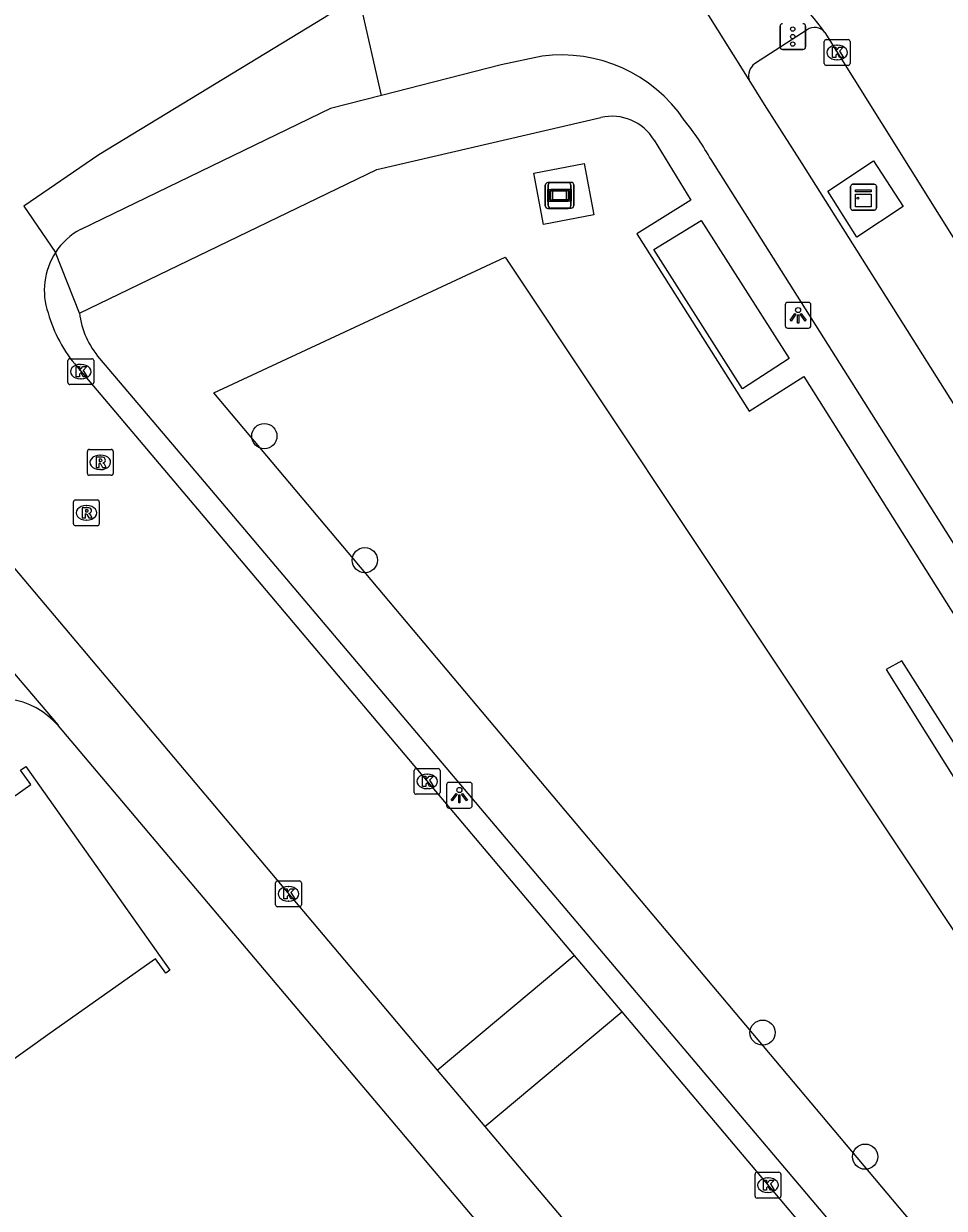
# Model space of a CAD drawing. Extents: x 159353 to 160616, y 385893 to 387321.
# Drawn here: x 160331.12 to 160366.82, y 386772.51 to 386818.44 of the extents above; entities that cross this region are included whole.
import ezdxf

# ---------------------------------------------------------------- set-up
doc = ezdxf.new("R2010")
doc.units = 0
for name, color, linetype in [('IMGEO_Boom', 7, 'Continuous'), ('IMGEO_Fietspad_gesloten', 7, 'Continuous'), ('IMGEO_Groenvoorziening', 7, 'Continuous'), ('IMGEO_Haag', 7, 'Continuous'), ('IMGEO_Kast', 7, 'Continuous'), ('IMGEO_Kolk', 7, 'Continuous'), ('IMGEO_Lichtpunt', 7, 'Continuous'), ('IMGEO_Pand', 7, 'Continuous'), ('IMGEO_Reclamebord', 7, 'Continuous'), ('IMGEO_Rijbaan_lokaal_gesloten', 7, 'Continuous'), ('IMGEO_Rijbaan_lokaal_open', 7, 'Continuous'), ('IMGEO_Rijbaan_regionaal_gesloten', 7, 'Continuous'), ('IMGEO_Rioolput', 7, 'Continuous'), ('IMGEO_Verkeersregelinstallatiepaal', 7, 'Continuous'), ('IMGEO_Voetpad_open', 7, 'Continuous')]:
    doc.layers.add(name, color=color, linetype=linetype)

msp = doc.modelspace()

# ---------------------------------------------------------------- linework, layer by layer
at = {"layer": 'IMGEO_Boom'}
for centre in [(160340.45, 386802.449), (160344.348, 386797.64), (160359.774, 386779.319), (160363.753, 386774.51)]:
    msp.add_circle(centre, 0.489, dxfattribs=at)
at = {"layer": 'IMGEO_Fietspad_gesloten'}
for points in [[(160359.248, 386816.266), (160357.431, 386819.177), (160359.512, 386820.466)], [(160344.988, 386815.653), (160344.212, 386819.122)], [(160351.226, 386817.178), (160349.64, 386816.838), (160344.988, 386815.653)], [(160402.14, 386748.301), (160400.396, 386751.066), (160390.72, 386766.4), (160380.253, 386782.989), (160368.105, 386802.241), (160361.303, 386813.022), (160359.849, 386815.311), (160359.248, 386816.266)], [(160344.988, 386815.653), (160343.017, 386815.151), (160333.328, 386810.462)], [(160403.371, 386741.01), (160357.774, 386813.169)]]:
    msp.add_lwpolyline(points, dxfattribs=at)
for centre, radius, start, end in [((160351.977, 386811.484), 5.743, 34.064, 97.516), ((160347.869, 386807.57), 11.378, 29.4792, 38.8109), ((160334.579, 386808.113), 2.662, 118.0435, 146.8819)]:
    msp.add_arc(centre, radius, start, end, dxfattribs=at)
at = {"layer": 'IMGEO_Groenvoorziening'}
for points in [[(160351.28, 386810.657), (160350.897, 386812.645), (160352.849, 386813.021), (160353.232, 386811.033), (160351.28, 386810.657)], [(160397.512, 386736.977), (160395.928, 386735.876), (160338.494, 386804.123), (160349.787, 386809.388), (160371.787, 386776.358), (160397.512, 386736.977)]]:
    msp.add_lwpolyline(points, dxfattribs=at)
at = {"layer": 'IMGEO_Haag'}
msp.add_lwpolyline([(160414.3, 386718.722), (160400.262, 386738.521), (160365.178, 386793.738), (160364.567, 386793.394), (160382.765, 386764.339), (160399.383, 386738.444), (160411.063, 386722.127), (160413.788, 386718.321)], dxfattribs=at)
at = {"layer": 'IMGEO_Kast'}
for p, q in [((160363.185, 386811.286), (160363.185, 386812.127)), ((160363.185, 386812.127), (160363.185, 386811.286)), ((160363.26, 386812.211), (160364.101, 386812.211)), ((160364.101, 386812.211), (160363.26, 386812.211)), ((160364.185, 386812.136), (160364.185, 386811.295)), ((160364.185, 386811.295), (160364.185, 386812.136)), ((160364.11, 386811.211), (160363.269, 386811.211)), ((160363.269, 386811.211), (160364.11, 386811.211))]:
    msp.add_line(p, q, dxfattribs=at)
for points in [[(160363.38, 386812.001), (160363.98, 386812.001), (160363.98, 386811.916), (160363.38, 386811.916), (160363.38, 386812.001)], [(160363.38, 386811.826), (160363.98, 386811.826), (160363.98, 386811.337), (160363.38, 386811.337), (160363.38, 386811.826)]]:
    msp.add_lwpolyline(points, dxfattribs=at)
msp.add_circle((160363.464, 386811.675), 0.0377, dxfattribs=at)
for centre, start, end in [((160363.263, 386812.133), 92.4484, 184.2845), ((160363.263, 386812.133), 92.4484, 184.2845), ((160364.107, 386812.133), 2.4484, 94.2845), ((160364.107, 386812.133), 2.4484, 94.2845), ((160363.263, 386811.289), 182.4484, 274.2845), ((160363.263, 386811.289), 182.4484, 274.2845), ((160364.107, 386811.289), 272.4484, 4.2845), ((160364.107, 386811.289), 272.4484, 4.2845)]:
    msp.add_arc(centre, 0.0779, start, end, dxfattribs=at)
at = {"layer": 'IMGEO_Kolk'}
for p, q in [((160362.166, 386816.897), (160362.166, 386817.749)), ((160362.241, 386817.823), (160363.093, 386817.823)), ((160362.654, 386817.603), (160362.679, 386817.603)), ((160363.167, 386817.749), (160363.167, 386816.897)), ((160362.677, 386817.043), (160362.652, 386817.043)), ((160363.093, 386816.823), (160362.241, 386816.823)), ((160332.833, 386804.523), (160332.833, 386805.375)), ((160332.908, 386805.449), (160333.76, 386805.449)), ((160333.321, 386805.229), (160333.346, 386805.229)), ((160333.834, 386805.375), (160333.834, 386804.523)), ((160333.344, 386804.669), (160333.319, 386804.669)), ((160333.76, 386804.449), (160332.908, 386804.449)), ((160346.267, 386788.634), (160346.267, 386789.486)), ((160346.342, 386789.56), (160347.194, 386789.56)), ((160347.268, 386789.486), (160347.268, 386788.634)), ((160346.755, 386789.34), (160346.78, 386789.34)), ((160347.194, 386788.56), (160346.342, 386788.56)), ((160346.778, 386788.78), (160346.753, 386788.78)), ((160340.888, 386784.275), (160340.888, 386785.127)), ((160340.963, 386785.201), (160341.815, 386785.201)), ((160341.376, 386784.981), (160341.401, 386784.981)), ((160341.889, 386785.127), (160341.889, 386784.275)), ((160341.399, 386784.421), (160341.374, 386784.421)), ((160341.815, 386784.201), (160340.963, 386784.201)), ((160359.557, 386773.905), (160360.409, 386773.905)), ((160359.482, 386772.979), (160359.482, 386773.831)), ((160359.97, 386773.685), (160359.995, 386773.685)), ((160360.483, 386773.831), (160360.483, 386772.979)), ((160359.993, 386773.125), (160359.968, 386773.125)), ((160360.409, 386772.905), (160359.557, 386772.905))]:
    msp.add_line(p, q, dxfattribs=at)
for points in [[(160362.166, 386816.897), (160362.166, 386817.749)], [(160362.241, 386817.823), (160363.093, 386817.823)], [(160362.487, 386817.523), (160362.61, 386817.523), (160362.61, 386817.372), (160362.74, 386817.523), (160362.904, 386817.523), (160362.758, 386817.372), (160362.911, 386817.123), (160362.759, 386817.123), (160362.674, 386817.287), (160362.61, 386817.22), (160362.61, 386817.123), (160362.487, 386817.123), (160362.487, 386817.523)], [(160363.167, 386817.749), (160363.167, 386816.897)], [(160363.093, 386816.823), (160362.241, 386816.823)], [(160332.833, 386804.523), (160332.833, 386805.375)], [(160332.908, 386805.449), (160333.76, 386805.449)], [(160333.154, 386805.149), (160333.277, 386805.149), (160333.277, 386804.998), (160333.407, 386805.149), (160333.571, 386805.149), (160333.425, 386804.998), (160333.578, 386804.749), (160333.426, 386804.749), (160333.341, 386804.913), (160333.277, 386804.846), (160333.277, 386804.749), (160333.154, 386804.749), (160333.154, 386805.149)], [(160333.834, 386805.375), (160333.834, 386804.523)], [(160333.76, 386804.449), (160332.908, 386804.449)], [(160346.267, 386788.634), (160346.267, 386789.486)], [(160346.342, 386789.56), (160347.194, 386789.56)], [(160347.268, 386789.486), (160347.268, 386788.634)], [(160346.588, 386789.26), (160346.711, 386789.26), (160346.711, 386789.109), (160346.841, 386789.26), (160347.005, 386789.26), (160346.859, 386789.109), (160347.012, 386788.86), (160346.86, 386788.86), (160346.775, 386789.024), (160346.711, 386788.957), (160346.711, 386788.86), (160346.588, 386788.86), (160346.588, 386789.26)], [(160347.194, 386788.56), (160346.342, 386788.56)], [(160340.888, 386784.275), (160340.888, 386785.127)], [(160340.963, 386785.201), (160341.815, 386785.201)], [(160341.209, 386784.901), (160341.332, 386784.901), (160341.332, 386784.75), (160341.462, 386784.901), (160341.626, 386784.901), (160341.48, 386784.75), (160341.633, 386784.501), (160341.481, 386784.501), (160341.396, 386784.665), (160341.332, 386784.598), (160341.332, 386784.501), (160341.209, 386784.501), (160341.209, 386784.901)], [(160341.889, 386785.127), (160341.889, 386784.275)], [(160341.815, 386784.201), (160340.963, 386784.201)], [(160359.557, 386773.905), (160360.409, 386773.905)], [(160359.482, 386772.979), (160359.482, 386773.831)], [(160359.803, 386773.605), (160359.926, 386773.605), (160359.926, 386773.454), (160360.056, 386773.605), (160360.22, 386773.605), (160360.074, 386773.454), (160360.227, 386773.205), (160360.075, 386773.205), (160359.99, 386773.369), (160359.926, 386773.302), (160359.926, 386773.205), (160359.803, 386773.205), (160359.803, 386773.605)], [(160360.483, 386773.831), (160360.483, 386772.979)], [(160360.409, 386772.905), (160359.557, 386772.905)]]:
    msp.add_lwpolyline(points, dxfattribs=at)
for centre, start, end in [((160362.243, 386817.747), 91.552, 178.448), ((160362.243, 386817.747), 91.552, 178.448), ((160363.091, 386817.747), 1.552, 88.448), ((160363.091, 386817.747), 1.552, 88.448), ((160362.243, 386816.899), 181.552, 268.448), ((160362.243, 386816.899), 181.552, 268.448), ((160363.091, 386816.899), 271.552, 358.448), ((160363.091, 386816.899), 271.552, 358.448), ((160332.91, 386805.373), 91.552, 178.448), ((160332.91, 386805.373), 91.552, 178.448), ((160333.758, 386805.373), 1.552, 88.448), ((160333.758, 386805.373), 1.552, 88.448), ((160332.91, 386804.525), 181.552, 268.448), ((160332.91, 386804.525), 181.552, 268.448), ((160333.758, 386804.525), 271.552, 358.448), ((160333.758, 386804.525), 271.552, 358.448), ((160346.344, 386789.484), 91.552, 178.448), ((160346.344, 386789.484), 91.552, 178.448), ((160347.192, 386789.484), 1.552, 88.448), ((160347.192, 386789.484), 1.552, 88.448), ((160346.344, 386788.636), 181.552, 268.448), ((160346.344, 386788.636), 181.552, 268.448), ((160347.192, 386788.636), 271.552, 358.448), ((160347.192, 386788.636), 271.552, 358.448), ((160340.965, 386785.125), 91.552, 178.448), ((160340.965, 386785.125), 91.552, 178.448), ((160341.813, 386785.125), 1.552, 88.448), ((160341.813, 386785.125), 1.552, 88.448), ((160340.965, 386784.277), 181.552, 268.448), ((160340.965, 386784.277), 181.552, 268.448), ((160341.813, 386784.277), 271.552, 358.448), ((160341.813, 386784.277), 271.552, 358.448), ((160359.559, 386773.829), 91.552, 178.448), ((160359.559, 386773.829), 91.552, 178.448), ((160360.407, 386773.829), 1.552, 88.448), ((160360.407, 386773.829), 1.552, 88.448), ((160359.559, 386772.981), 181.552, 268.448), ((160359.559, 386772.981), 181.552, 268.448), ((160360.407, 386772.981), 271.552, 358.448), ((160360.407, 386772.981), 271.552, 358.448)]:
    msp.add_arc(centre, 0.0765, start, end, dxfattribs=at)
for centre, major_axis, ratio, start_param, end_param in [((160362.653, 386817.323), (-0.387, 0.002), 0.722429, 4.712389, 7.853982), ((160362.678, 386817.323), (-0.39, 0.002), 0.717154, 1.570796, 4.712389), ((160333.32, 386804.949), (-0.387, 0.002), 0.722429, 4.712389, 7.853982), ((160333.345, 386804.949), (-0.39, 0.002), 0.717154, 1.570796, 4.712389), ((160346.754, 386789.06), (-0.387, 0.002), 0.722429, 4.712389, 7.853982), ((160346.779, 386789.06), (-0.39, 0.002), 0.717154, 1.570796, 4.712389), ((160341.375, 386784.701), (-0.387, 0.002), 0.722429, 4.712389, 7.853982), ((160341.4, 386784.701), (-0.39, 0.002), 0.717154, 1.570796, 4.712389), ((160359.969, 386773.405), (-0.387, 0.002), 0.722429, 4.712389, 7.853982), ((160359.994, 386773.405), (-0.39, 0.002), 0.717154, 1.570796, 4.712389)]:
    msp.add_ellipse(centre, major_axis=major_axis, ratio=ratio, start_param=start_param, end_param=end_param, dxfattribs=at)
at = {"layer": 'IMGEO_Lichtpunt'}
for p, q in [((160360.651, 386807.537), (160360.651, 386806.73)), ((160360.651, 386807.537), (160360.651, 386806.73)), ((160361.553, 386807.632), (160360.745, 386807.632)), ((160361.553, 386807.632), (160360.745, 386807.632)), ((160361.647, 386806.73), (160361.647, 386807.537)), ((160361.647, 386806.73), (160361.647, 386807.537)), ((160360.745, 386806.636), (160361.553, 386806.636)), ((160360.745, 386806.636), (160361.553, 386806.636)), ((160348.417, 386789.024), (160347.609, 386789.024)), ((160348.417, 386789.024), (160347.609, 386789.024)), ((160347.515, 386788.929), (160347.515, 386788.122)), ((160347.515, 386788.929), (160347.515, 386788.122)), ((160348.511, 386788.122), (160348.511, 386788.929)), ((160348.511, 386788.122), (160348.511, 386788.929)), ((160347.609, 386788.028), (160348.417, 386788.028)), ((160347.609, 386788.028), (160348.417, 386788.028))]:
    msp.add_line(p, q, dxfattribs=at)
for points in [[(160361.025, 386807.201), (160361.064, 386807.173), (160360.876, 386806.911), (160360.838, 386806.938), (160361.025, 386807.201)], [(160361.127, 386807.153), (160361.174, 386807.153), (160361.174, 386806.831), (160361.127, 386806.831), (160361.127, 386807.153)], [(160361.237, 386807.173), (160361.275, 386807.2), (160361.462, 386806.938), (160361.423, 386806.91), (160361.237, 386807.173)], [(160347.889, 386788.593), (160347.928, 386788.565), (160347.74, 386788.303), (160347.702, 386788.33), (160347.889, 386788.593)], [(160348.101, 386788.565), (160348.139, 386788.592), (160348.326, 386788.33), (160348.287, 386788.302), (160348.101, 386788.565)], [(160347.991, 386788.545), (160348.038, 386788.545), (160348.038, 386788.223), (160347.991, 386788.223), (160347.991, 386788.545)]]:
    msp.add_lwpolyline(points, dxfattribs=at)
for centre in [(160361.15, 386807.335), (160348.014, 386788.727)]:
    msp.add_circle(centre, 0.0994, dxfattribs=at)
for centre, start, end in [((160360.745, 386807.537), 90, 180), ((160360.745, 386807.537), 90, 180), ((160361.553, 386807.537), 0, 90), ((160361.553, 386807.537), 0, 90), ((160360.745, 386806.73), 180, 270), ((160360.745, 386806.73), 180, 270), ((160361.553, 386806.73), 270, 0), ((160361.553, 386806.73), 270, 360), ((160347.609, 386788.929), 90, 180), ((160347.609, 386788.929), 90, 180), ((160348.417, 386788.929), 0, 90), ((160348.417, 386788.929), 0, 90), ((160347.609, 386788.122), 180, 270), ((160347.609, 386788.122), 180, 270), ((160348.417, 386788.122), 270, 0), ((160348.417, 386788.122), 270, 360)]:
    msp.add_arc(centre, 0.0946, start, end, dxfattribs=at)
at = {"layer": 'IMGEO_Pand'}
msp.add_lwpolyline([(160325.331, 386784.649), (160331.392, 386788.935), (160330.995, 386789.497), (160331.2, 386789.642), (160336.791, 386781.736), (160336.628, 386781.621), (160336.233, 386782.18), (160332.151, 386779.294), (160330.124, 386777.861)], dxfattribs=at)
at = {"layer": 'IMGEO_Reclamebord'}
for p, q in [((160351.346, 386811.376), (160351.346, 386812.176)), ((160351.346, 386812.176), (160351.346, 386811.376)), ((160351.446, 386812.276), (160352.236, 386812.276)), ((160352.236, 386812.276), (160351.446, 386812.276)), ((160351.462, 386811.387), (160351.462, 386812.187)), ((160351.462, 386812.187), (160351.462, 386811.387)), ((160351.562, 386812.287), (160352.352, 386812.287)), ((160352.352, 386812.287), (160351.562, 386812.287)), ((160352.336, 386812.176), (160352.336, 386811.376)), ((160352.336, 386811.376), (160352.336, 386812.176)), ((160352.452, 386812.187), (160352.452, 386811.387)), ((160352.452, 386811.387), (160352.452, 386812.187)), ((160352.236, 386811.276), (160351.446, 386811.276)), ((160351.446, 386811.276), (160352.236, 386811.276)), ((160352.352, 386811.287), (160351.562, 386811.287)), ((160351.562, 386811.287), (160352.352, 386811.287))]:
    msp.add_line(p, q, dxfattribs=at)
for points in [[(160351.447, 386812.008), (160352.235, 386812.008), (160352.235, 386811.544), (160351.447, 386811.544), (160351.447, 386812.008)], [(160351.563, 386812.019), (160352.351, 386812.019), (160352.351, 386811.555), (160351.563, 386811.555), (160351.563, 386812.019)], [(160351.512, 386811.943), (160351.512, 386811.609), (160352.17, 386811.609), (160352.17, 386811.943), (160351.512, 386811.943)], [(160351.628, 386811.954), (160351.628, 386811.62), (160352.286, 386811.62), (160352.286, 386811.954), (160351.628, 386811.954)]]:
    msp.add_lwpolyline(points, dxfattribs=at)
for centre, start, end in [((160351.446, 386812.176), 90, 180), ((160351.446, 386812.176), 90, 180), ((160351.562, 386812.187), 90, 180), ((160351.562, 386812.187), 90, 180), ((160352.236, 386812.176), 0, 90), ((160352.236, 386812.176), 360, 90), ((160352.352, 386812.187), 0, 90), ((160352.352, 386812.187), 360, 90), ((160351.446, 386811.376), 180, 270), ((160351.446, 386811.376), 180, 270), ((160351.562, 386811.387), 180, 270), ((160351.562, 386811.387), 180, 270), ((160352.236, 386811.376), 270, 0), ((160352.236, 386811.376), 270, 0), ((160352.352, 386811.387), 270, 0), ((160352.352, 386811.387), 270, 0)]:
    msp.add_arc(centre, 0.1, start, end, dxfattribs=at)
at = {"layer": 'IMGEO_Rijbaan_lokaal_gesloten'}
msp.add_lwpolyline([(160344.392, 386819.713), (160342.775, 386818.666), (160334.026, 386813.355), (160331.118, 386811.359)], dxfattribs=at)
msp.add_arc((160293.331, 386853.118), 47.944, 312.0345, 329.3783, dxfattribs=at)
at = {"layer": 'IMGEO_Rijbaan_lokaal_open'}
for points in [[(160331.118, 386811.359), (160332.35, 386809.567)], [(160333.192, 386805.133), (160338.781, 386798.531), (160352.46, 386782.316)], [(160327.106, 386801.644), (160347.152, 386777.869)], [(160347.152, 386777.869), (160352.46, 386782.316)], [(160352.46, 386782.316), (160354.31, 386780.124)], [(160348.998, 386775.679), (160354.31, 386780.124)], [(160354.31, 386780.124), (160367.479, 386764.524), (160379.767, 386750), (160402.11, 386723.59), (160403.288, 386722.217)], [(160347.152, 386777.869), (160348.998, 386775.679)], [(160348.998, 386775.679), (160350.963, 386773.349), (160370.735, 386750), (160392.51, 386724.285), (160398.018, 386717.802)]]:
    msp.add_lwpolyline(points, dxfattribs=at)
for centre, radius, start, end in [((160334.581, 386808.109), 2.665, 146.8265, 199.4051), ((160337.299, 386808.691), 5.434, 195.6774, 220.9078)]:
    msp.add_arc(centre, radius, start, end, dxfattribs=at)
at = {"layer": 'IMGEO_Rijbaan_regionaal_gesloten'}
msp.add_lwpolyline([(160362.189, 386818.101), (160366.625, 386811.014), (160404.104, 386751.23)], dxfattribs=at)
msp.add_arc((160355.858, 386813.632), 7.749, 35.2158, 61.8661, dxfattribs=at)
at = {"layer": 'IMGEO_Rioolput'}
for p, q in [((160333.664, 386801.93), (160334.516, 386801.93)), ((160333.589, 386801.004), (160333.589, 386801.856)), ((160334.077, 386801.71), (160334.102, 386801.71)), ((160334.59, 386801.856), (160334.59, 386801.004)), ((160334.1, 386801.15), (160334.075, 386801.15)), ((160334.516, 386800.93), (160333.664, 386800.93)), ((160333.049, 386799.048), (160333.049, 386799.9)), ((160333.124, 386799.974), (160333.976, 386799.974)), ((160333.537, 386799.754), (160333.562, 386799.754)), ((160334.05, 386799.9), (160334.05, 386799.048)), ((160333.56, 386799.194), (160333.535, 386799.194)), ((160333.976, 386798.974), (160333.124, 386798.974))]:
    msp.add_line(p, q, dxfattribs=at)
for points in [[(160333.664, 386801.93), (160334.516, 386801.93)], [(160333.589, 386801.004), (160333.589, 386801.856)], [(160334.178, 386801.628), (160333.926, 386801.63), (160333.926, 386801.23)], [(160334.104, 386801.549), (160334.05, 386801.549), (160334.05, 386801.468)], [(160334.05, 386801.468), (160334.102, 386801.468)], [(160334.59, 386801.856), (160334.59, 386801.004)], [(160333.926, 386801.23), (160334.05, 386801.23), (160334.05, 386801.392), (160334.061, 386801.392)], [(160334.108, 386801.363), (160334.179, 386801.23), (160334.319, 386801.23), (160334.254, 386801.356)], [(160334.516, 386800.93), (160333.664, 386800.93)], [(160333.049, 386799.048), (160333.049, 386799.9)], [(160333.124, 386799.974), (160333.976, 386799.974)], [(160333.638, 386799.672), (160333.386, 386799.674), (160333.386, 386799.274)], [(160333.564, 386799.593), (160333.51, 386799.593), (160333.51, 386799.512)], [(160334.05, 386799.9), (160334.05, 386799.048)], [(160333.386, 386799.274), (160333.51, 386799.274), (160333.51, 386799.436), (160333.521, 386799.436)], [(160333.51, 386799.512), (160333.562, 386799.512)], [(160333.568, 386799.407), (160333.639, 386799.274), (160333.779, 386799.274), (160333.714, 386799.4)], [(160333.976, 386798.974), (160333.124, 386798.974)]]:
    msp.add_lwpolyline(points, dxfattribs=at)
for centre, radius, start, end in [((160333.666, 386801.854), 0.0765, 91.552, 178.448), ((160333.666, 386801.854), 0.0765, 91.552, 178.448), ((160334.514, 386801.854), 0.0765, 1.552, 88.448), ((160334.514, 386801.854), 0.0765, 1.552, 88.448), ((160334.086, 386801.657), 0.19, 274.7715, 282.9687), ((160334.11, 386801.453), 0.0964, 77.0061, 93.1865), ((160334.124, 386801.51), 0.0378, 276.6634, 79.6772), ((160334.177, 386801.518), 0.109, 350.3612, 89.416), ((160334.175, 386801.518), 0.112, 277.5842, 350.9817), ((160333.666, 386801.006), 0.0765, 181.552, 268.448), ((160333.666, 386801.006), 0.0765, 181.552, 268.448), ((160334.06, 386801.339), 0.0533, 26.0293, 88.6989), ((160334.159, 386801.303), 0.108, 29.5134, 73.7905), ((160334.514, 386801.006), 0.0765, 271.552, 358.448), ((160334.514, 386801.006), 0.0765, 271.552, 358.448), ((160333.126, 386799.898), 0.0765, 91.552, 178.448), ((160333.126, 386799.898), 0.0765, 91.552, 178.448), ((160333.57, 386799.497), 0.0964, 77.0061, 93.1865), ((160333.584, 386799.554), 0.0378, 276.6634, 79.6772), ((160333.637, 386799.562), 0.109, 350.3612, 89.416), ((160333.974, 386799.898), 0.0765, 1.552, 88.448), ((160333.974, 386799.898), 0.0765, 1.552, 88.448), ((160333.52, 386799.383), 0.0533, 26.0293, 88.6989), ((160333.546, 386799.701), 0.19, 274.7715, 282.9687), ((160333.635, 386799.562), 0.112, 277.5842, 350.9817), ((160333.619, 386799.347), 0.108, 29.5134, 73.7905), ((160333.126, 386799.05), 0.0765, 181.552, 268.448), ((160333.126, 386799.05), 0.0765, 181.552, 268.448), ((160333.974, 386799.05), 0.0765, 271.552, 358.448), ((160333.974, 386799.05), 0.0765, 271.552, 358.448)]:
    msp.add_arc(centre, radius, start, end, dxfattribs=at)
for centre, major_axis, ratio, start_param, end_param in [((160334.076, 386801.43), (-0.387, 0.002), 0.722429, 4.712389, 7.853982), ((160334.101, 386801.43), (-0.39, 0.002), 0.717154, 1.570796, 4.712389), ((160333.536, 386799.474), (-0.387, 0.002), 0.722429, 4.712389, 7.853982), ((160333.561, 386799.474), (-0.39, 0.002), 0.717154, 1.570796, 4.712389)]:
    msp.add_ellipse(centre, major_axis=major_axis, ratio=ratio, start_param=start_param, end_param=end_param, dxfattribs=at)
at = {"layer": 'IMGEO_Verkeersregelinstallatiepaal'}
for p, q in [((160360.449, 386817.54), (160360.449, 386818.34)), ((160360.449, 386818.34), (160360.449, 386817.54)), ((160361.439, 386818.34), (160361.439, 386817.54)), ((160361.439, 386817.54), (160361.439, 386818.34)), ((160361.339, 386817.44), (160360.549, 386817.44)), ((160360.549, 386817.44), (160361.339, 386817.44))]:
    msp.add_line(p, q, dxfattribs=at)
for centre in [(160360.944, 386818.23), (160360.944, 386817.94), (160360.944, 386817.65)]:
    msp.add_circle(centre, 0.085, dxfattribs=at)
for centre, start, end in [((160360.549, 386818.34), 90, 180), ((160360.549, 386818.34), 90, 180), ((160361.339, 386818.34), 0, 90), ((160361.339, 386818.34), 360, 90), ((160360.549, 386817.54), 180, 270), ((160360.549, 386817.54), 180, 270), ((160361.339, 386817.54), 270, 0), ((160361.339, 386817.54), 270, 0)]:
    msp.add_arc(centre, 0.1, start, end, dxfattribs=at)
at = {"layer": 'IMGEO_Voetpad_open'}
for points in [[(160361.498, 386818.2), (160359.466, 386816.885)], [(160333.282, 386807.222), (160344.816, 386812.781), (160353.501, 386814.8)], [(160355.563, 386813.929), (160356.987, 386811.602), (160354.9, 386810.294), (160359.256, 386803.414), (160361.377, 386804.757), (160368.786, 386793.014), (160402.435, 386739.681), (160402.504, 386739.58), (160403.668, 386737.896), (160409.552, 386729.909)], [(160363.425, 386810.164), (160362.307, 386811.949), (160364.081, 386813.124), (160365.23, 386811.348), (160363.425, 386810.164)], [(160358.995, 386804.279), (160355.562, 386809.678), (160357.39, 386810.813), (160360.807, 386805.461), (160358.995, 386804.279)], [(160333.282, 386807.222), (160332.35, 386809.567)], [(160410.421, 386715.197), (160410.002, 386715.694), (160381.003, 386750), (160337.988, 386800.85), (160334.065, 386805.458)], [(160332.463, 386791.211), (160332.464, 386791.247), (160327.955, 386796.525), (160327.941, 386796.526)], [(160361.977, 386756.267), (160332.463, 386791.211)]]:
    msp.add_lwpolyline(points, dxfattribs=at)
for centre, radius, start, end in [((160361.791, 386817.781), 0.511, 38.7699, 124.9234), ((160359.823, 386816.411), 0.594, 127.036, 194.1615), ((160353.937, 386812.955), 1.896, 30.9165, 103.2846), ((160336.522, 386807.605), 3.263, 186.7335, 221.1372), ((160330.184, 386789.287), 2.982, 40.1667, 125.0785)]:
    msp.add_arc(centre, radius, start, end, dxfattribs=at)

doc.saveas('drawing.dxf')
